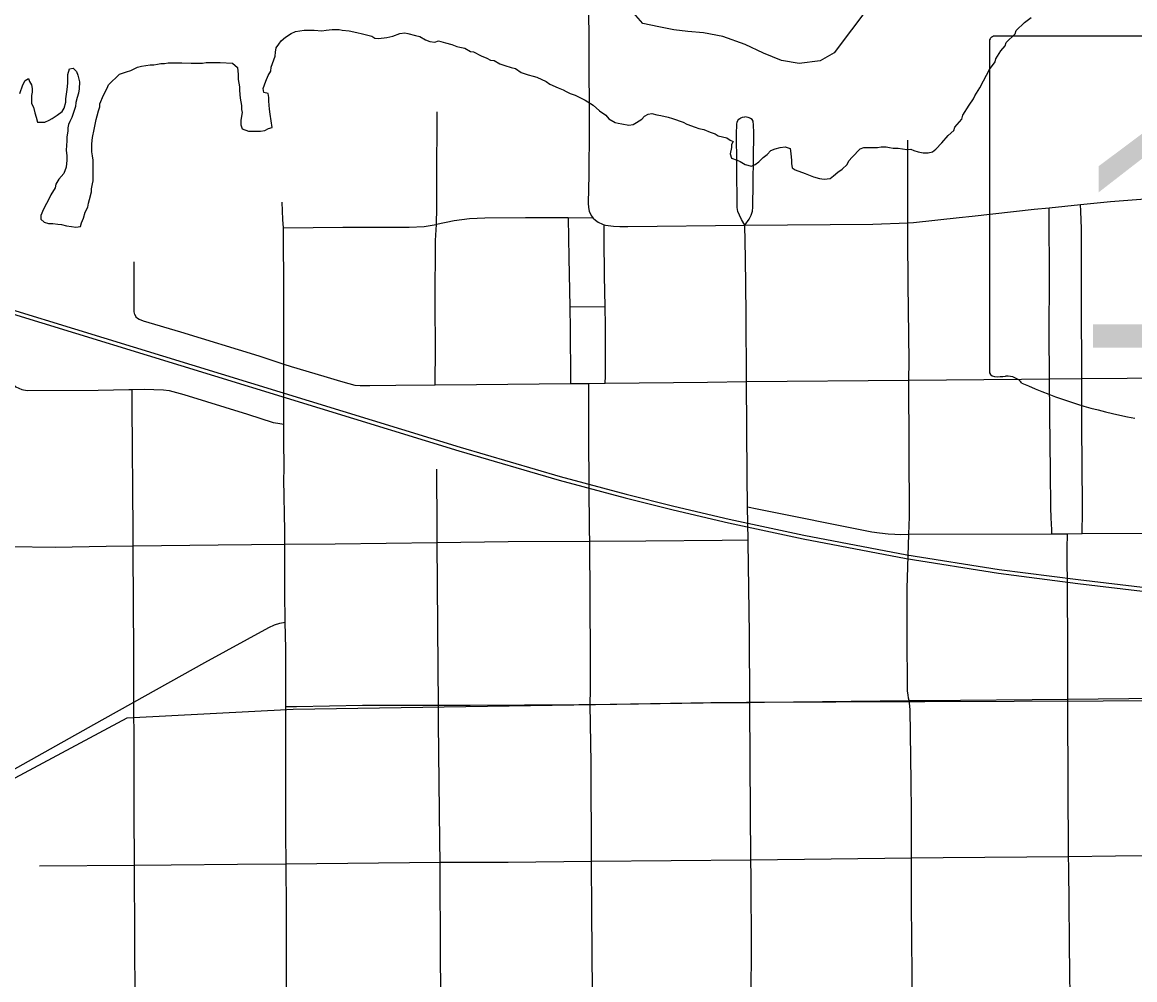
# Model space of a CAD drawing. Extents: x 0 to 34, y 0 to 22.
# Drawn here: x 3.3793 to 3.7174, y 18.1331 to 18.4241 of the extents above; entities that cross this region are included whole.
import ezdxf

# ---------------------------------------------------------------- set-up
doc = ezdxf.new("R2010")
doc.units = 0
for name, color, linetype in [('GM_X_City_Street', 7, 'Continuous'), ('GM_X_County_Road', 7, 'Continuous'), ('GM_X_Major_River', 7, 'Continuous'), ('GM_X_Rail_Line', 7, 'Continuous'), ('GM_X_State_Route', 7, 'Continuous'), ('GM_X_State_Shield', 7, 'Continuous')]:
    doc.layers.add(name, color=color, linetype=linetype)

msp = doc.modelspace()

# ---------------------------------------------------------------- linework, layer by layer
at = {"layer": 'GM_X_City_Street'}
for p, q in [((3.64845, 18.36315), (3.64845, 18.38825)), ((3.54569, 18.33759), (3.5565, 18.33765))]:
    msp.add_line(p, q, dxfattribs=at)
for points in [[(3.59897, 18.36238), (3.59792, 18.36416), (3.5973, 18.36543), (3.59683, 18.3666), (3.59661, 18.3678), (3.59649, 18.38037), (3.59639, 18.39087), (3.59644, 18.39232), (3.59651, 18.39312), (3.59659, 18.39371), (3.59678, 18.39424), (3.59706, 18.39459), (3.59737, 18.39485), (3.59771, 18.39506), (3.59818, 18.3952), (3.59892, 18.39529)], [(3.59897, 18.36238), (3.60024, 18.3642), (3.60086, 18.36547), (3.60122, 18.36663), (3.6014, 18.36787), (3.60162, 18.39017), (3.60153, 18.39323), (3.6015, 18.39366), (3.60142, 18.39406), (3.6011, 18.3945), (3.60062, 18.39488), (3.60026, 18.39505), (3.5999, 18.39515), (3.59892, 18.39529)], [(3.45873, 18.36157), (3.45854, 18.36411), (3.45834, 18.36939)], [(3.70147, 18.26867), (3.70148, 18.26954), (3.70151, 18.27459), (3.70156, 18.27713), (3.70135, 18.30149), (3.70132, 18.31577), (3.70123, 18.33958), (3.7012, 18.36134), (3.70104, 18.36664), (3.70098, 18.36869)], [(3.69223, 18.26862), (3.69218, 18.26983), (3.69202, 18.27349), (3.69191, 18.27659), (3.69183, 18.28754), (3.69161, 18.30475), (3.69152, 18.31568), (3.69136, 18.32981), (3.69152, 18.34617), (3.69141, 18.36561), (3.6914, 18.36771)], [(3.45873, 18.36157), (3.47678, 18.36178), (3.4969, 18.36178), (3.50149, 18.362), (3.5045, 18.36248), (3.50526, 18.36264)], [(3.45917, 18.26542), (3.45917, 18.26955), (3.45887, 18.28509), (3.45889, 18.28818), (3.45881, 18.29752), (3.45881, 18.30195), (3.4588, 18.31152), (3.45882, 18.32018), (3.45884, 18.33329), (3.45883, 18.34108), (3.45873, 18.36157)], [(3.50477, 18.3139), (3.50478, 18.31467), (3.50488, 18.32428), (3.50485, 18.33892), (3.50493, 18.3578), (3.50526, 18.36264)], [(3.4135, 18.33521), (3.41339, 18.33605), (3.41332, 18.3369), (3.41332, 18.33838), (3.41336, 18.33941), (3.41339, 18.34357), (3.41337, 18.35125)], [(3.4135, 18.33521), (3.41386, 18.33459), (3.41432, 18.33418), (3.41482, 18.33385), (3.41605, 18.33337), (3.42739, 18.33002), (3.45118, 18.32273), (3.45882, 18.32018), (3.46104, 18.31944), (3.47098, 18.31648), (3.47605, 18.31497), (3.47855, 18.31428), (3.48045, 18.31383), (3.48204, 18.31368), (3.485, 18.31368), (3.49288, 18.31376), (3.50477, 18.3139), (3.51736, 18.31402), (3.54594, 18.31426)], [(3.34275, 18.31518), (3.34737, 18.31536), (3.36125, 18.31567), (3.3705, 18.31563), (3.37357, 18.31548), (3.37504, 18.31508), (3.37588, 18.31457), (3.37735, 18.31332), (3.37924, 18.31247), (3.38079, 18.31216), (3.40241, 18.31225), (3.41173, 18.31247), (3.41273, 18.31248), (3.41636, 18.31256), (3.42225, 18.31238), (3.42397, 18.31213), (3.4284, 18.31093), (3.44774, 18.305), (3.45561, 18.30245), (3.45699, 18.30223), (3.45881, 18.30195)], [(3.55393, 17.95101), (3.55362, 17.96656), (3.55357, 17.97095), (3.55324, 18.0004), (3.55314, 18.01474), (3.55308, 18.02272), (3.55306, 18.02719), (3.55278, 18.04926), (3.55249, 18.10264), (3.55254, 18.123), (3.55259, 18.12912), (3.55242, 18.15395), (3.55232, 18.16907), (3.55219, 18.19902), (3.55195, 18.21675), (3.55197, 18.22129), (3.55201, 18.23095), (3.55177, 18.26639), (3.55175, 18.26971), (3.55152, 18.29743), (3.55154, 18.31431)], [(3.64881, 18.31528), (3.68304, 18.31561), (3.69152, 18.31568), (3.70132, 18.31577), (3.7427, 18.31614), (3.78903, 18.31655)], [(3.41357, 18.03875), (3.41358, 18.04153), (3.41363, 18.05719), (3.41367, 18.06793), (3.41369, 18.08845), (3.41369, 18.09124), (3.41368, 18.11903), (3.41367, 18.12208), (3.41361, 18.12659), (3.41358, 18.14522), (3.41348, 18.16786), (3.41339, 18.18403), (3.4133, 18.20424), (3.41325, 18.21747), (3.4132, 18.23222), (3.41301, 18.2633), (3.41302, 18.26496), (3.41305, 18.26948), (3.41276, 18.30744), (3.41274, 18.31039), (3.41273, 18.31248)], [(3.50663, 18.12274), (3.50639, 18.1392), (3.50633, 18.16878), (3.50621, 18.17521), (3.50583, 18.2111), (3.5058, 18.21649), (3.50576, 18.22792), (3.50544, 18.26596), (3.50541, 18.27011), (3.50527, 18.28829)], [(3.64986, 18.12392), (3.64955, 18.15609), (3.64957, 18.17011), (3.64956, 18.17627), (3.6496, 18.18401), (3.64949, 18.19335), (3.6492, 18.21509), (3.64896, 18.21719), (3.64884, 18.21789), (3.64867, 18.21869), (3.64853, 18.2197), (3.64839, 18.22082), (3.64832, 18.22258), (3.64825, 18.23662), (3.64824, 18.25196), (3.64877, 18.26845)], [(3.69828, 18.09329), (3.69785, 18.12436), (3.6977, 18.13403), (3.69734, 18.16704), (3.69731, 18.17056), (3.69709, 18.21533), (3.69711, 18.21837), (3.69709, 18.23608), (3.69685, 18.26418), (3.69693, 18.26864)], [(3.28758, 18.26381), (3.29747, 18.26394), (3.31947, 18.26424), (3.33673, 18.26447), (3.3401, 18.2645), (3.37546, 18.2647), (3.38936, 18.26454), (3.40485, 18.26484), (3.41302, 18.26496), (3.43883, 18.26525), (3.45917, 18.26542)], [(3.45964, 18.12248), (3.45963, 18.14203), (3.45959, 18.15449), (3.45949, 18.16829), (3.45942, 18.17738), (3.45942, 18.19958), (3.45948, 18.21042), (3.45946, 18.21613), (3.45939, 18.23377), (3.45925, 18.24172)], [(3.45946, 18.21613), (3.46268, 18.21616), (3.48276, 18.21649), (3.50247, 18.21649), (3.5058, 18.21649), (3.51548, 18.21649), (3.54845, 18.21669), (3.55195, 18.21675), (3.58854, 18.21729), (3.59721, 18.21729), (3.60041, 18.21729)], [(3.60041, 18.21729), (3.60489, 18.21742), (3.64884, 18.21789), (3.6536, 18.21794), (3.69711, 18.21837), (3.74333, 18.21882), (3.78948, 18.21925)], [(3.60078, 18.16956), (3.64957, 18.17011), (3.65923, 18.17022), (3.69731, 18.17056), (3.7116, 18.17069), (3.74365, 18.17091), (3.78974, 18.17122), (3.83602, 18.17174), (3.88257, 18.17239), (3.88494, 18.17239), (3.91438, 18.17268)], [(3.38453, 18.16765), (3.41348, 18.16786), (3.42455, 18.16794), (3.44473, 18.16815), (3.45949, 18.16829), (3.50633, 18.16878), (3.52703, 18.16883), (3.55232, 18.16907), (3.60078, 18.16956)]]:
    msp.add_lwpolyline(points, dxfattribs=at)
at = {"layer": 'GM_X_County_Road'}
for p, q in [((3.55284, 18.36455), (3.54527, 18.36468)), ((3.54846, 18.31428), (3.55154, 18.31431)), ((3.55154, 18.31431), (3.55651, 18.31437)), ((3.59942, 18.3149), (3.64881, 18.31528)), ((3.59996, 18.26678), (3.59977, 18.27676)), ((3.64877, 18.26845), (3.69223, 18.26862)), ((3.69223, 18.26862), (3.69693, 18.26864)), ((3.69693, 18.26864), (3.70147, 18.26867)), ((3.70147, 18.26867), (3.74297, 18.26895))]:
    msp.add_line(p, q, dxfattribs=at)
for points in [[(3.50526, 18.36264), (3.50534, 18.3678), (3.50534, 18.37563), (3.50542, 18.39687)], [(3.54527, 18.36468), (3.53228, 18.36467), (3.51987, 18.36455), (3.51521, 18.36432), (3.51056, 18.36373), (3.50526, 18.36264)], [(3.54527, 18.36468), (3.54544, 18.35253), (3.54569, 18.33759)], [(3.5565, 18.33765), (3.55631, 18.34696), (3.5562, 18.35839), (3.5562, 18.35904), (3.55616, 18.36255)], [(3.59942, 18.3149), (3.59928, 18.33553), (3.59915, 18.35243), (3.59897, 18.36238)], [(3.64881, 18.31528), (3.64882, 18.32109), (3.6486, 18.34449), (3.64849, 18.35855), (3.64845, 18.36315)], [(3.54569, 18.33759), (3.54585, 18.33074), (3.54593, 18.31574), (3.54594, 18.31426)], [(3.55651, 18.31437), (3.55654, 18.3165), (3.55662, 18.32158), (3.55661, 18.33181), (3.5565, 18.33765)], [(3.54594, 18.31426), (3.54705, 18.31426), (3.54846, 18.31428)], [(3.55651, 18.31437), (3.58757, 18.31472), (3.59942, 18.3149)], [(3.59977, 18.27676), (3.59959, 18.28619), (3.59942, 18.3149)], [(3.64877, 18.26845), (3.64892, 18.27381), (3.64887, 18.29456), (3.64881, 18.31528)], [(3.59977, 18.27676), (3.6027, 18.27617), (3.63751, 18.26925), (3.63981, 18.26888), (3.64251, 18.26859), (3.64446, 18.26848), (3.64621, 18.26844), (3.64877, 18.26845)], [(3.45925, 18.24172), (3.45909, 18.25088), (3.45917, 18.26542)], [(3.45917, 18.26542), (3.47443, 18.26555), (3.50544, 18.26596)], [(3.50544, 18.26596), (3.52699, 18.26623), (3.55177, 18.26639)], [(3.55177, 18.26639), (3.56882, 18.26647), (3.59207, 18.26671), (3.59996, 18.26678)], [(3.60041, 18.21729), (3.60031, 18.23814), (3.59997, 18.26606), (3.59996, 18.26678)], [(3.41325, 18.21747), (3.43485, 18.22947), (3.4543, 18.24008), (3.45594, 18.24092), (3.45758, 18.24147), (3.45925, 18.24172)], [(3.34058, 18.17662), (3.37381, 18.19536), (3.40365, 18.21211), (3.41325, 18.21747)], [(3.60078, 18.16956), (3.6005, 18.19916), (3.60041, 18.21729)], [(3.60062, 18.12347), (3.60075, 18.12613), (3.60082, 18.12929), (3.60092, 18.14183), (3.60083, 18.1643), (3.60078, 18.16956)]]:
    msp.add_lwpolyline(points, dxfattribs=at)
at = {"layer": 'GM_X_Major_River'}
for points in [[(3.64186, 18.43587), (3.62602, 18.41481), (3.62186, 18.41232), (3.61541, 18.41153), (3.61009, 18.41246), (3.60457, 18.41471), (3.59905, 18.41735), (3.59221, 18.41979), (3.58632, 18.4209), (3.58157, 18.42125), (3.57739, 18.4218), (3.57283, 18.42273), (3.56789, 18.42366), (3.56369, 18.42858)], [(3.57221, 18.39593), (3.57335, 18.39575), (3.57563, 18.39519), (3.57696, 18.39482), (3.58019, 18.39369), (3.58133, 18.39313), (3.5838, 18.39219), (3.58495, 18.39181), (3.58647, 18.39144), (3.58837, 18.39069), (3.58989, 18.39013), (3.59084, 18.38956), (3.5935, 18.389), (3.59446, 18.38825), (3.59541, 18.38787), (3.59484, 18.38692), (3.59485, 18.38597), (3.59448, 18.38407), (3.59486, 18.38274), (3.59657, 18.38218), (3.59753, 18.3818), (3.59905, 18.38086), (3.60095, 18.3803), (3.60209, 18.38087), (3.60322, 18.38164), (3.60454, 18.38297), (3.60568, 18.38393), (3.60681, 18.38508), (3.60814, 18.38565), (3.60965, 18.38604), (3.61117, 18.38624), (3.61269, 18.38567), (3.61289, 18.38415), (3.61309, 18.38207), (3.61309, 18.38111), (3.61329, 18.37979), (3.61424, 18.37922), (3.61729, 18.37809), (3.61976, 18.37715), (3.62166, 18.37659), (3.62299, 18.37641), (3.62489, 18.37661), (3.62583, 18.37737), (3.62715, 18.37852), (3.62848, 18.37948), (3.62999, 18.38081), (3.63055, 18.38196), (3.6315, 18.3831), (3.63395, 18.38559), (3.63509, 18.38597), (3.63926, 18.38599), (3.6404, 18.38619), (3.64192, 18.38619), (3.64287, 18.38601), (3.64401, 18.38582), (3.64553, 18.38583), (3.64686, 18.38565), (3.64819, 18.38546), (3.64933, 18.38547), (3.65028, 18.38509), (3.65161, 18.38472), (3.65313, 18.38435), (3.65465, 18.38435), (3.65597, 18.38474), (3.65692, 18.3855), (3.65881, 18.38741), (3.66069, 18.3897), (3.66239, 18.39123), (3.66277, 18.39218), (3.66484, 18.39466), (3.66522, 18.39581), (3.6671, 18.39886), (3.66842, 18.40076), (3.66879, 18.40171), (3.6703, 18.40419), (3.67143, 18.40629), (3.67331, 18.40972), (3.67501, 18.41201), (3.67519, 18.41296), (3.6767, 18.41544), (3.67802, 18.41696), (3.67839, 18.41792), (3.68104, 18.42059), (3.68141, 18.42154), (3.68387, 18.42402), (3.68595, 18.42555)], [(3.44497, 18.40673), (3.44537, 18.40445), (3.44537, 18.40331), (3.44557, 18.40103), (3.44596, 18.39875), (3.44597, 18.39761), (3.44616, 18.39666), (3.44598, 18.39552), (3.4458, 18.39419), (3.4458, 18.39286), (3.44619, 18.39172), (3.44809, 18.39097), (3.4517, 18.39099), (3.45303, 18.39118), (3.45416, 18.39176), (3.4553, 18.39214), (3.45471, 18.39613), (3.45451, 18.39765), (3.45431, 18.40012), (3.4543, 18.40126), (3.45411, 18.4024), (3.45278, 18.40278), (3.45258, 18.40392), (3.45333, 18.4062), (3.45408, 18.40791), (3.45483, 18.40925), (3.45502, 18.41039), (3.45614, 18.41382), (3.45632, 18.41496), (3.4565, 18.41629), (3.45726, 18.41743), (3.45801, 18.41839), (3.45934, 18.41953), (3.46104, 18.42068), (3.46236, 18.42126), (3.46502, 18.42165), (3.46806, 18.42166), (3.47033, 18.42148), (3.47166, 18.42168), (3.47356, 18.42188), (3.47565, 18.42189), (3.4766, 18.4217), (3.47869, 18.42152), (3.48097, 18.42096), (3.48268, 18.42059), (3.48553, 18.41985), (3.48648, 18.41928), (3.48762, 18.4191), (3.49009, 18.41949), (3.49198, 18.41988), (3.49407, 18.42065), (3.49558, 18.42084), (3.49653, 18.42066), (3.49881, 18.4201), (3.50014, 18.41973), (3.50186, 18.41878), (3.50319, 18.41822), (3.50471, 18.41804), (3.50585, 18.41842), (3.50794, 18.41786), (3.50984, 18.4173), (3.51136, 18.41674), (3.51231, 18.41655), (3.51383, 18.41618), (3.51554, 18.41524), (3.51649, 18.41505), (3.51878, 18.41392), (3.52049, 18.41317), (3.52163, 18.41261), (3.52277, 18.41242), (3.52448, 18.41148), (3.52601, 18.41092), (3.52791, 18.41036), (3.52924, 18.40998), (3.53095, 18.40885), (3.53304, 18.4081), (3.53456, 18.40773), (3.5357, 18.40735), (3.53856, 18.40604), (3.5397, 18.40528), (3.54217, 18.40415), (3.5437, 18.40359), (3.54465, 18.40302), (3.54579, 18.40246), (3.54731, 18.4019), (3.55036, 18.40039), (3.55283, 18.39888), (3.55474, 18.39718), (3.55664, 18.39586), (3.5576, 18.39472), (3.5595, 18.39359), (3.56045, 18.39341), (3.56159, 18.39322), (3.56368, 18.39285), (3.56501, 18.39305), (3.56596, 18.39362), (3.56766, 18.39458), (3.56841, 18.39554), (3.56955, 18.39611), (3.57069, 18.39631), (3.57221, 18.39593)], [(3.38217, 18.40187), (3.38218, 18.3994), (3.38276, 18.39826), (3.38314, 18.39655), (3.38353, 18.39522), (3.38392, 18.39371), (3.3862, 18.39372), (3.38752, 18.39429), (3.38847, 18.39487), (3.38998, 18.39583), (3.39149, 18.39697), (3.39206, 18.39793), (3.39262, 18.39983), (3.39261, 18.40078), (3.39298, 18.40363), (3.39316, 18.40553), (3.39314, 18.40819), (3.39371, 18.40991), (3.39484, 18.4101), (3.3958, 18.40916), (3.39618, 18.40802), (3.39676, 18.40593), (3.39658, 18.40384), (3.3964, 18.40251), (3.39603, 18.40118), (3.39566, 18.39965), (3.39547, 18.39851), (3.39435, 18.39509), (3.39379, 18.39394), (3.39341, 18.39299), (3.39323, 18.39204), (3.39323, 18.39109), (3.39286, 18.38919), (3.39287, 18.38805), (3.39269, 18.3852), (3.39289, 18.38349), (3.3929, 18.38216), (3.39272, 18.38006), (3.39197, 18.37816), (3.39046, 18.37644), (3.38952, 18.37492), (3.38934, 18.37378), (3.38802, 18.37168), (3.38764, 18.37073), (3.38576, 18.3673), (3.38501, 18.36539), (3.38502, 18.36425), (3.38597, 18.36331), (3.3873, 18.36293), (3.38863, 18.36294), (3.39015, 18.36276), (3.39129, 18.36257), (3.39281, 18.3622), (3.39433, 18.36202), (3.39566, 18.36183), (3.39699, 18.36203), (3.39736, 18.36317), (3.39793, 18.3645), (3.39848, 18.36641), (3.39924, 18.36793), (3.39942, 18.36907), (3.39979, 18.37021), (3.40035, 18.3725), (3.40035, 18.37345), (3.40072, 18.37497), (3.4009, 18.37592), (3.40087, 18.38219), (3.40067, 18.38352), (3.40048, 18.38466), (3.40047, 18.38713), (3.40065, 18.38903), (3.4012, 18.39151), (3.40139, 18.39246), (3.40176, 18.39455), (3.40213, 18.39569), (3.4025, 18.39721), (3.40288, 18.39836), (3.40287, 18.39931), (3.404, 18.40197), (3.40513, 18.40407), (3.4055, 18.40502), (3.4089, 18.40827), (3.41098, 18.40904), (3.41231, 18.40943), (3.41439, 18.41039), (3.41553, 18.41077), (3.41819, 18.41116), (3.41933, 18.41117), (3.42046, 18.41136), (3.42141, 18.41156), (3.42255, 18.41156), (3.42369, 18.41176), (3.42786, 18.41178), (3.43071, 18.4116), (3.43413, 18.41162), (3.43527, 18.41181), (3.43944, 18.41183), (3.44324, 18.41166), (3.44477, 18.41034), (3.44497, 18.40825), (3.44497, 18.40673)], [(3.37856, 18.40242), (3.37949, 18.40509), (3.38025, 18.40642), (3.38119, 18.407), (3.38158, 18.40605), (3.38215, 18.4051), (3.38235, 18.40396), (3.38235, 18.40282), (3.38217, 18.40187)]]:
    msp.add_lwpolyline(points, dxfattribs=at)
at = {"layer": 'GM_X_Rail_Line'}
for points in [[(3.25878, 18.37274), (3.51237, 18.29495), (3.54285, 18.28601), (3.56289, 18.28063), (3.57737, 18.27698), (3.59418, 18.27309), (3.61686, 18.26821), (3.64813, 18.26224), (3.67622, 18.25778), (3.70023, 18.25469), (3.8823, 18.23308), (3.88934, 18.23234), (3.97861, 18.22181), (4.05958, 18.21228), (4.16624, 18.19977), (4.30119, 18.18404), (4.66944, 18.14103)], [(3.25843, 18.37163), (3.51204, 18.29384), (3.54254, 18.28489), (3.56259, 18.2795), (3.5771, 18.27586), (3.59392, 18.27196), (3.61663, 18.26707), (3.64792, 18.26109), (3.67605, 18.25663), (3.70008, 18.25354), (3.88217, 18.23193), (3.88921, 18.23118), (3.97847, 18.22066), (4.05944, 18.21113), (4.16611, 18.19861), (4.30105, 18.18289), (4.6693, 18.13987)], [(2.1, 17.69647), (2.47706, 17.6952), (2.85936, 17.9071), (3.23675, 18.11922), (3.41122, 18.21266), (3.46168, 18.21534), (3.59943, 18.21743), (3.7892, 18.21812), (3.84959, 18.21709), (3.86607, 18.21571), (3.87121, 18.22086), (3.87465, 18.2267), (3.88206, 18.23221)]]:
    msp.add_lwpolyline(points, dxfattribs=at)
at = {"layer": 'GM_X_State_Route'}
for points in [[(3.55136, 18.44353), (3.55149, 18.41649), (3.55164, 18.39169), (3.55148, 18.37773), (3.55132, 18.36905), (3.55143, 18.36774), (3.55164, 18.36669), (3.55218, 18.3654), (3.55284, 18.36455)], [(3.6914, 18.36771), (3.70098, 18.36869), (3.71004, 18.36962), (3.73643, 18.37168), (3.74255, 18.37197), (3.75978, 18.37277), (3.78782, 18.37319), (3.78858, 18.37319), (3.84535, 18.37277), (3.86707, 18.37327), (3.88121, 18.37405), (3.89032, 18.37456), (3.91351, 18.3766), (3.9273, 18.37828), (3.93971, 18.37979), (3.95172, 18.38169), (3.97563, 18.38549)], [(3.64845, 18.36315), (3.65021, 18.36323), (3.66405, 18.36471), (3.66801, 18.36515)], [(3.66801, 18.36515), (3.68681, 18.36724), (3.6914, 18.36771)], [(3.55284, 18.36455), (3.55358, 18.3639), (3.55434, 18.36337), (3.55564, 18.36271), (3.55616, 18.36255)], [(3.55616, 18.36255), (3.55656, 18.36242), (3.55737, 18.36228), (3.55903, 18.36207), (3.56089, 18.36199), (3.5634, 18.36198), (3.59897, 18.36238)], [(3.59897, 18.36238), (3.63785, 18.3627), (3.64845, 18.36315)]]:
    msp.add_lwpolyline(points, dxfattribs=at)
at = {"layer": 'GM_X_State_Shield'}
for p, q in [((3.72314, 18.41989), (3.67488, 18.41989)), ((3.67326, 18.41816), (3.67326, 18.3181))]:
    msp.add_line(p, q, dxfattribs=at)
for centre, major_axis, start_param, end_param in [((3.67515, 18.41838), (0.00191, 0), 1.712693, 3.28349), ((3.67517, 18.31789), (0.00193, 0), 3.00124, 4.508301), ((3.67546, 18.32812), (0.0147, 0), 4.665946, 4.897461), ((3.67847, 18.31233), (0.0053, 0), 0.519207, 1.627899), ((3.74538, 18.40223), (0.1262, 0), 4.195997, 4.488961)]:
    msp.add_ellipse(centre, major_axis=major_axis, ratio=0.8, start_param=start_param, end_param=end_param, dxfattribs=at)

# ---------------------------------------------------------------- texts
msp.add_text('163', height=0.065918, dxfattribs=at).set_placement((3.698, 18.32516))

doc.saveas('drawing.dxf')
